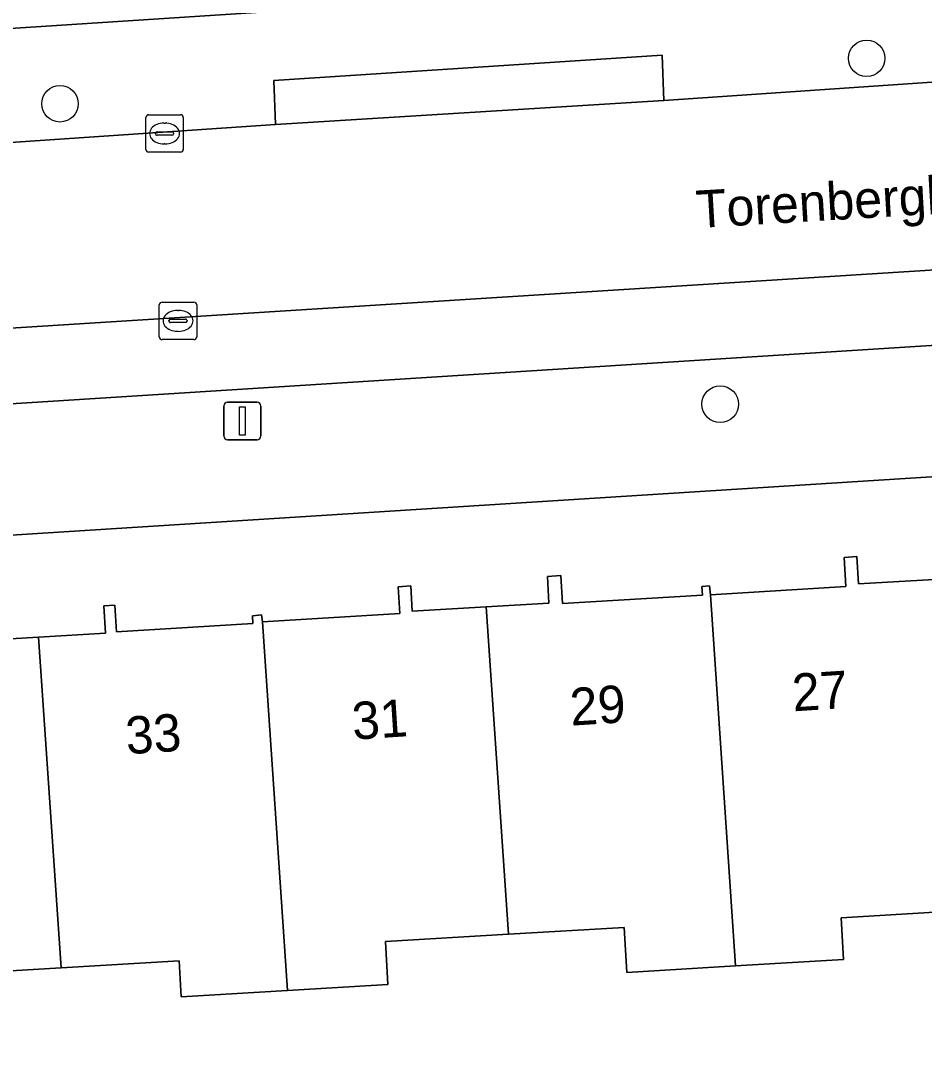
# Model space of a CAD drawing. Extents: x 159680 to 160786, y 387323 to 388340.
# Drawn here: x 160558.81 to 160582.97, y 388230.35 to 388258.16 of the extents above; entities that cross this region are included whole.
import ezdxf

# ---------------------------------------------------------------- set-up
doc = ezdxf.new("R2010")
doc.units = 0
for name, color, linetype in [('IMGEO_Boom', 7, 'Continuous'), ('IMGEO_Erf', 7, 'Continuous'), ('IMGEO_Kolk', 7, 'Continuous'), ('IMGEO_Lichtmast', 7, 'Continuous'), ('IMGEO_Openbare_ruimte_label', 7, 'Continuous'), ('IMGEO_Pand', 7, 'Continuous'), ('IMGEO_Pand_nummerreeks', 7, 'Continuous'), ('IMGEO_Parkeervlak_open', 7, 'Continuous'), ('IMGEO_Rijbaan_lokaal_open', 7, 'Continuous'), ('IMGEO_Voetpad_open', 7, 'Continuous')]:
    doc.layers.add(name, color=color, linetype=linetype)

msp = doc.modelspace()

# ---------------------------------------------------------------- linework, layer by layer
at = {"layer": 'IMGEO_Boom'}
for centre in [(160581.427, 388257.159), (160559.857, 388255.944), (160577.51, 388247.912)]:
    msp.add_circle(centre, 0.489, dxfattribs=at)
at = {"layer": 'IMGEO_Erf'}
for points in [[(160508.468, 388254.705), (160545.38, 388257.101), (160569.622, 388258.674), (160569.066, 388267.234), (160565.688, 388267.006), (160565.928, 388263.465), (160558.962, 388262.994), (160551.993, 388262.523), (160551.687, 388267.054), (160548.67, 388266.85), (160545.655, 388266.647), (160546.096, 388260.117), (160538.992, 388259.637), (160532.162, 388259.176)], [(160589.2, 388246.353), (160547.019, 388243.68)], [(160568.902, 388243.032), (160569.236, 388243.052), (160569.276, 388242.374), (160571.256, 388242.492), (160572.933, 388242.592), (160572.89, 388243.307), (160573.25, 388243.329), (160573.295, 388242.579), (160577.038, 388242.803), (160577.024, 388243.04), (160577.227, 388243.052), (160577.248, 388242.819), (160580.869, 388243.035), (160580.822, 388243.815), (160581.168, 388243.836), (160581.211, 388243.105), (160583.233, 388243.226)], [(160557.181, 388241.555), (160559.283, 388241.68), (160561.073, 388241.787), (160561.029, 388242.522), (160561.324, 388242.54), (160561.366, 388241.829), (160565.013, 388242.047), (160565.002, 388242.257), (160565.244, 388242.279), (160565.269, 388242.097), (160568.944, 388242.316), (160568.902, 388243.032)], [(160583.838, 388234.365), (160580.746, 388234.18), (160580.812, 388233.067), (160577.924, 388232.895), (160575.015, 388232.721), (160574.943, 388233.925), (160571.852, 388233.741), (160568.557, 388233.544), (160568.626, 388232.396), (160565.941, 388232.236), (160563.101, 388232.067), (160563.044, 388233.033), (160559.885, 388232.844), (160556.589, 388232.647), (160556.653, 388231.581), (160556.116, 388231.549), (160553.968, 388231.421), (160551.124, 388231.251), (160551.061, 388232.317), (160547.661, 388232.114), (160545.562, 388231.998), (160545.898, 388226.609)]]:
    msp.add_lwpolyline(points, dxfattribs=at)
at = {"layer": 'IMGEO_Kolk'}
for p, q in [((160562.153, 388254.723), (160562.153, 388255.575)), ((160562.228, 388255.649), (160563.08, 388255.649)), ((160563.154, 388255.575), (160563.154, 388254.723)), ((160562.641, 388255.429), (160562.666, 388255.429)), ((160562.412, 388255.143), (160562.412, 388255.155)), ((160562.85, 388255.106), (160562.452, 388255.106)), ((160562.455, 388255.192), (160562.853, 388255.192)), ((160562.896, 388255.155), (160562.896, 388255.143)), ((160562.664, 388254.869), (160562.639, 388254.869)), ((160563.08, 388254.649), (160562.228, 388254.649)), ((160562.513, 388249.713), (160562.513, 388250.565)), ((160562.588, 388250.639), (160563.44, 388250.639)), ((160563.514, 388250.565), (160563.514, 388249.713)), ((160563.001, 388250.419), (160563.026, 388250.419)), ((160562.772, 388250.133), (160562.772, 388250.145)), ((160563.21, 388250.096), (160562.812, 388250.096)), ((160562.815, 388250.182), (160563.213, 388250.182)), ((160563.256, 388250.145), (160563.256, 388250.133)), ((160563.024, 388249.859), (160562.999, 388249.859)), ((160563.44, 388249.639), (160562.588, 388249.639))]:
    msp.add_line(p, q, dxfattribs=at)
for points in [[(160562.153, 388254.723), (160562.153, 388255.575)], [(160562.228, 388255.649), (160563.08, 388255.649)], [(160563.154, 388255.575), (160563.154, 388254.723)], [(160563.08, 388254.649), (160562.228, 388254.649)], [(160562.513, 388249.713), (160562.513, 388250.565)], [(160562.588, 388250.639), (160563.44, 388250.639)], [(160563.514, 388250.565), (160563.514, 388249.713)], [(160563.44, 388249.639), (160562.588, 388249.639)]]:
    msp.add_lwpolyline(points, dxfattribs=at)
for centre, radius, start, end in [((160562.23, 388255.573), 0.0765, 91.552, 178.448), ((160562.23, 388255.573), 0.0765, 91.552, 178.448), ((160563.078, 388255.573), 0.0765, 1.552, 88.448), ((160563.078, 388255.573), 0.0765, 1.552, 88.448), ((160562.452, 388255.152), 0.0403, 85.8775, 175.7526), ((160562.449, 388255.142), 0.0366, 178.938, 274.7102), ((160562.853, 388255.149), 0.043, 264.8664, 352.4533), ((160562.857, 388255.154), 0.0386, 1.7309, 96.639), ((160562.23, 388254.725), 0.0765, 181.552, 268.448), ((160562.23, 388254.725), 0.0765, 181.552, 268.448), ((160563.078, 388254.725), 0.0765, 271.552, 358.448), ((160563.078, 388254.725), 0.0765, 271.552, 358.448), ((160562.59, 388250.563), 0.0765, 91.552, 178.448), ((160562.59, 388250.563), 0.0765, 91.552, 178.448), ((160563.438, 388250.563), 0.0765, 1.552, 88.448), ((160563.438, 388250.563), 0.0765, 1.552, 88.448), ((160562.812, 388250.142), 0.0403, 85.8775, 175.7526), ((160562.809, 388250.132), 0.0366, 178.938, 274.7102), ((160563.213, 388250.139), 0.043, 264.8664, 352.4533), ((160563.217, 388250.144), 0.0386, 1.7309, 96.639), ((160562.59, 388249.715), 0.0765, 181.552, 268.448), ((160562.59, 388249.715), 0.0765, 181.552, 268.448), ((160563.438, 388249.715), 0.0765, 271.552, 358.448), ((160563.438, 388249.715), 0.0765, 271.552, 358.448)]:
    msp.add_arc(centre, radius, start, end, dxfattribs=at)
for centre, major_axis, ratio, start_param, end_param in [((160562.64, 388255.149), (-0.387, 0.002), 0.722429, 4.712389, 7.853982), ((160562.665, 388255.149), (-0.39, 0.002), 0.717154, 1.570796, 4.712389), ((160563, 388250.139), (-0.387, 0.002), 0.722429, 4.712389, 7.853982), ((160563.025, 388250.139), (-0.39, 0.002), 0.717154, 1.570796, 4.712389)]:
    msp.add_ellipse(centre, major_axis=major_axis, ratio=ratio, start_param=start_param, end_param=end_param, dxfattribs=at)
at = {"layer": 'IMGEO_Lichtmast'}
for p, q in [((160564.238, 388247.062), (160564.238, 388247.862)), ((160564.238, 388247.862), (160564.238, 388247.062)), ((160564.338, 388247.962), (160565.128, 388247.962)), ((160565.128, 388247.962), (160564.338, 388247.962)), ((160565.228, 388247.862), (160565.228, 388247.062)), ((160565.228, 388247.062), (160565.228, 388247.862)), ((160565.128, 388246.962), (160564.338, 388246.962)), ((160564.338, 388246.962), (160565.128, 388246.962))]:
    msp.add_line(p, q, dxfattribs=at)
msp.add_lwpolyline([(160564.658, 388247.837), (160564.808, 388247.837), (160564.808, 388247.087), (160564.658, 388247.087), (160564.658, 388247.837)], dxfattribs=at)
for centre, start, end in [((160564.338, 388247.862), 90, 180), ((160564.338, 388247.862), 90, 180), ((160565.128, 388247.862), 0, 90), ((160565.128, 388247.862), 360, 90), ((160564.338, 388247.062), 180, 270), ((160564.338, 388247.062), 180, 270), ((160565.128, 388247.062), 270, 0), ((160565.128, 388247.062), 270, 0)]:
    msp.add_arc(centre, 0.1, start, end, dxfattribs=at)
at = {"layer": 'IMGEO_Pand'}
for points in [[(160577.924, 388232.895), (160580.812, 388233.067), (160580.746, 388234.18), (160583.838, 388234.365), (160583.233, 388243.226), (160581.211, 388243.105), (160581.168, 388243.836), (160580.822, 388243.815), (160580.869, 388243.035), (160577.248, 388242.819)], [(160577.248, 388242.819), (160577.227, 388243.052), (160577.024, 388243.04), (160577.038, 388242.803), (160573.295, 388242.579), (160573.25, 388243.329), (160572.89, 388243.307), (160572.933, 388242.592), (160571.256, 388242.492), (160571.852, 388233.741), (160574.943, 388233.925), (160575.015, 388232.721), (160577.924, 388232.895)], [(160565.941, 388232.236), (160568.626, 388232.396), (160568.557, 388233.544), (160571.852, 388233.741), (160571.256, 388242.492), (160569.276, 388242.374), (160569.236, 388243.052), (160568.902, 388243.032), (160568.944, 388242.316), (160565.269, 388242.097)], [(160559.885, 388232.844), (160563.044, 388233.033), (160563.101, 388232.067), (160565.941, 388232.236), (160565.269, 388242.097), (160565.244, 388242.279), (160565.002, 388242.257), (160565.013, 388242.047), (160561.366, 388241.829), (160561.324, 388242.54), (160561.029, 388242.522), (160561.073, 388241.787), (160559.283, 388241.68)], [(160553.968, 388231.421), (160556.116, 388231.549), (160556.653, 388231.581), (160556.589, 388232.647), (160559.885, 388232.844), (160559.283, 388241.68), (160557.181, 388241.555), (160557.137, 388242.293), (160556.821, 388242.274), (160556.863, 388241.566), (160553.292, 388241.353)]]:
    msp.add_lwpolyline(points, close=True, dxfattribs=at)
at = {"layer": 'IMGEO_Parkeervlak_open'}
for points in [[(160645.457, 388255.425), (160550.19, 388249.417)], [(160554.041, 388247.637), (160642.326, 388253.228)]]:
    msp.add_lwpolyline(points, dxfattribs=at)
at = {"layer": 'IMGEO_Rijbaan_lokaal_open'}
for points in [[(160651.337, 388255.291), (160650.874, 388260.81), (160640.649, 388260.157), (160628.216, 388259.34), (160615.545, 388258.53), (160607.614, 388258.049), (160594.933, 388257.262), (160587.16, 388256.733), (160586.177, 388256.729), (160576.005, 388256.033), (160565.619, 388255.386), (160552.366, 388254.488), (160545.073, 388254.008), (160542.993, 388253.955)], [(160546.634, 388249.212), (160550.19, 388249.417), (160645.457, 388255.425), (160649.944, 388255.606)]]:
    msp.add_lwpolyline(points, dxfattribs=at)
at = {"layer": 'IMGEO_Voetpad_open'}
for points in [[(160659.147, 388259.556), (160660.22, 388259.629), (160659.957, 388264.254), (160638.814, 388262.895), (160631.851, 388262.448), (160570.754, 388258.744), (160569.91, 388258.693), (160569.622, 388258.674), (160545.38, 388257.101), (160508.468, 388254.705)], [(160542.993, 388253.955), (160545.073, 388254.008), (160544.964, 388255.241), (160552.293, 388255.71), (160552.366, 388254.488), (160565.619, 388255.386), (160565.571, 388256.564), (160575.956, 388257.246), (160576.005, 388256.033), (160586.177, 388256.729), (160587.16, 388256.733), (160587.071, 388257.966), (160594.879, 388258.479), (160594.933, 388257.262), (160607.614, 388258.049), (160607.476, 388259.246), (160615.554, 388259.748), (160615.545, 388258.53), (160628.216, 388259.34), (160628.109, 388260.575), (160640.563, 388261.35), (160640.649, 388260.157), (160650.874, 388260.81), (160656.87, 388261.193)], [(160642.326, 388253.228), (160554.041, 388247.637)], [(160547.019, 388243.68), (160589.2, 388246.353)]]:
    msp.add_lwpolyline(points, dxfattribs=at)
msp.add_lwpolyline([(160565.619, 388255.386), (160576.005, 388256.033), (160575.956, 388257.246), (160565.571, 388256.564)], close=True, dxfattribs=at)

# ---------------------------------------------------------------- texts
at = {"layer": 'IMGEO_Openbare_ruimte_label'}
msp.add_text('Torenberglaan', height=1, rotation=3.3833, dxfattribs=at).set_placement((160576.892, 388252.62))
at = {"layer": 'IMGEO_Pand_nummerreeks'}
for s, p in [('27', (160579.464, 388239.699)), ('29', (160573.523, 388239.316)), ('31', (160567.696, 388238.941)), ('33', (160561.642, 388238.552))]:
    msp.add_text(s, height=1, rotation=3.6819, dxfattribs=at).set_placement(p)

doc.saveas('drawing.dxf')
